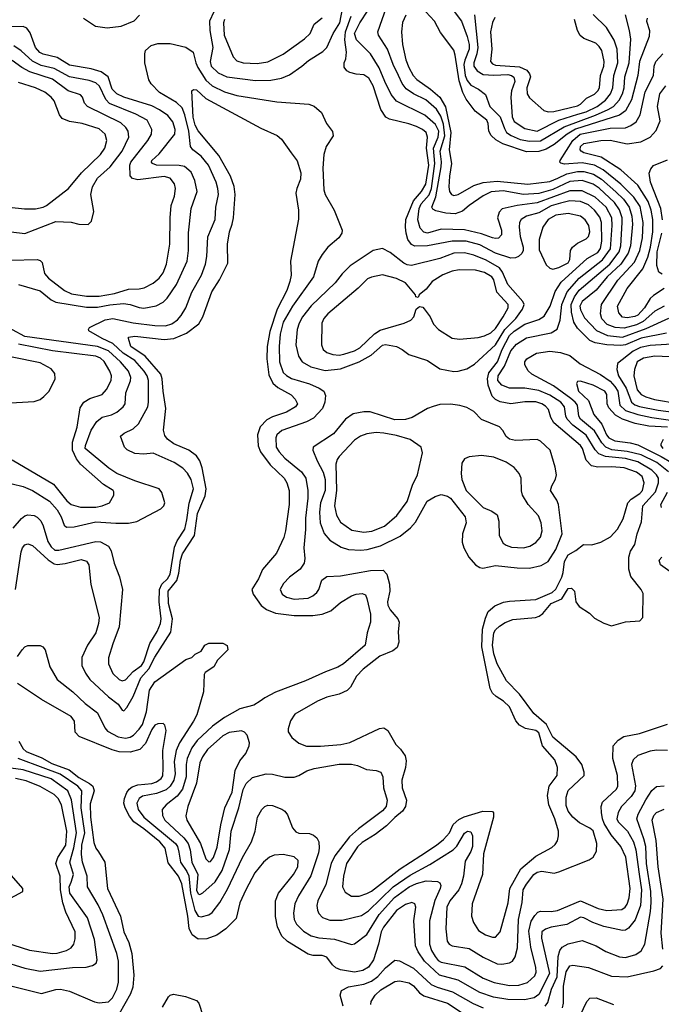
# Model space of a CAD drawing. Extents: x 997028 to 1115134, y 536408 to 618974.
# Tile 345 of 473: x 1037693 to 1041836, y 599247 to 605604. Entities that reach past the tile are written whole.
import ezdxf

# ---------------------------------------------------------------- set-up
doc = ezdxf.new("R2010")
doc.units = 0

msp = doc.modelspace()

# ---------------------------------------------------------------- linework, layer by layer
at = {"layer": '0CON10XD'}
for points in [[(1040445, 605728.1), (1040545, 605595.6), (1040582.5, 605495), (1040594.8, 605445), (1040594.8, 605415), (1040566.2, 605343.8), (1040560.7, 605315), (1040569.6, 605245), (1040581.7, 605211.7), (1040605, 605181.6), (1040655.2, 605155.2), (1040700.5, 605120.5), (1040728.4, 605045), (1040796.2, 604976.2), (1040822.4, 604902.4), (1040837.1, 604877.1), (1040865.9, 604855.9), (1040925, 604830.2), (1040985, 604819.1), (1041055, 604823.3), (1041207.8, 604912.2), (1041411.8, 604988.2), (1041493.5, 605025), (1041527.3, 605045), (1041564.1, 605085.9), (1041585.9, 605125), (1041595.2, 605165.2), (1041601.3, 605235), (1041628.1, 605325), (1041638.7, 605478.7), (1041631.2, 605535), (1041605, 605636)], [(1038105, 605614.2), (1038182, 605562), (1038258.2, 605551.8), (1038347.3, 605562.7), (1038432.4, 605597.6), (1038467.2, 605632.8)], [(1038945.2, 605654.8), (1038917.8, 605595), (1038920, 605535), (1038939.7, 605425), (1038921.9, 605335), (1038929.1, 605305), (1038975, 605261.8), (1039029.2, 605235), (1039215, 605211.4), (1039315, 605213.4), (1039383.6, 605226.4), (1039435, 605248.2), (1039514.4, 605305), (1039558.2, 605341.8), (1039650.1, 605399.9), (1039675.8, 605424.2), (1039717.8, 605515), (1039759.5, 605585), (1039780, 605685)], [(1041185, 604420.3), (1041125, 604403.4), (1041045, 604356.8), (1040964.4, 604335), (1040931.5, 604315), (1040920.9, 604295), (1040918.1, 604265), (1040925.2, 604205), (1040944.7, 604135.3), (1040944.1, 604115), (1040935.2, 604094.8), (1040914.3, 604075.7), (1040893.5, 604066.5), (1040865.2, 604064.7), (1040765, 604097), (1040665, 604150.5), (1040575, 604173.8), (1040485, 604174.1), (1040325, 604144.8), (1040245, 604143.1), (1040222.7, 604152.7), (1040199.6, 604185), (1040187.5, 604225), (1040183.2, 604265), (1040187.1, 604315), (1040234.9, 604435.1), (1040287.7, 604495), (1040315, 604543.5), (1040334.4, 604665), (1040319.5, 604775), (1040325.9, 604845.9), (1040316.5, 604875), (1040294.6, 604895), (1040255, 604914.3), (1040205, 604932.1), (1040081.5, 604961.5), (1040056.1, 604976.1), (1040024.6, 605024.6), (1039975, 605176.9), (1039947.9, 605227.9), (1039915, 605249.2), (1039865, 605251.9), (1039824.1, 605264.1), (1039804.1, 605274.1), (1039787.7, 605297.7), (1039787.5, 605325), (1039798.1, 605351.9), (1039803.7, 605395), (1039792.7, 605475), (1039795.7, 605525), (1039833.5, 605626.5)], [(1040215, 600081.3), (1040341.1, 600148.9), (1040491.5, 600245), (1040515, 600268.5), (1040565, 600352.1), (1040585, 600364), (1040605, 600360), (1040616.6, 600335), (1040615.9, 600265), (1040605.5, 600234.5), (1040568.4, 600171.6), (1040559, 600075), (1040545.8, 600024.2), (1040528.6, 599985), (1040469.5, 599915), (1040451.2, 599875), (1040445.3, 599735), (1040452.2, 599655), (1040465, 599635.7), (1040485, 599624.6), (1040595, 599606.7), (1040685, 599551.3), (1040775, 599509.2), (1040805, 599505.5), (1040855.4, 599514.6), (1040875, 599525.7), (1040892.7, 599552.7), (1040908.2, 599611.8), (1040912.9, 599795), (1040937.8, 599905), (1040944.3, 599985), (1040965, 600023.1), (1041013.6, 600085), (1041035, 600100.5), (1041065, 600106.1), (1041145, 600094.5), (1041175, 600102.1), (1041370.3, 600179.7), (1041395, 600198), (1041416.7, 600235), (1041420.4, 600285), (1041396.2, 600366.2), (1041375, 600384.5), (1041308.2, 600418.2), (1041264.8, 600454.8), (1041235, 600494.4), (1041221.5, 600531.5), (1041220.6, 600585), (1041235, 600626.9), (1041338.6, 600725), (1041338.1, 600745), (1041321.9, 600795), (1041285.6, 600845), (1041135, 600972), (1041093.9, 601053.9), (1041013.6, 601123.6), (1040920.4, 601250.4), (1040835.7, 601335.7), (1040776.4, 601445), (1040755, 601509.2), (1040745.9, 601565), (1040755.2, 601645), (1040766.1, 601665), (1040791.2, 601688.8), (1040827.8, 601712.2), (1040878.1, 601731.9), (1041022.5, 601745), (1041047.5, 601752.5), (1041070.5, 601769.5), (1041125, 601834.7), (1041194, 601866), (1041235, 601932.7), (1041255, 601933.9), (1041274.6, 601915), (1041284.2, 601845), (1041305, 601816), (1041371.7, 601771.7), (1041405, 601740), (1041465, 601708), (1041515, 601690), (1041605, 601716.7), (1041697, 601723), (1041717.5, 601745), (1041719.3, 601899.3), (1041706.7, 601925), (1041638.9, 602008.9), (1041626.3, 602056.3), (1041625.4, 602134.6), (1041636.4, 602173.6), (1041664.3, 602215), (1041679.2, 602285), (1041707, 602363), (1041716.5, 602465), (1041797.6, 602555), (1041817, 602615), (1041817.6, 602645), (1041805.8, 602665), (1041774.2, 602695), (1041685, 602749.1), (1041605, 602771.2), (1041475.1, 602785.1), (1041432.1, 602802.1), (1041407.7, 602827.7), (1041351.6, 602921.6), (1041265.5, 602985.5), (1041228.6, 603025), (1041219.8, 603045), (1041211.7, 603105), (1041186.2, 603135), (1041115, 603179.5), (1041045, 603210.7), (1040955, 603226), (1040854.8, 603224.8), (1040805, 603245.3), (1040779.7, 603275), (1040782.5, 603305), (1040823.3, 603366.6), (1040865, 603465.3), (1040899.8, 603510.2), (1040965, 603550.3), (1041125, 603582.7), (1041163.1, 603606.9), (1041183.3, 603665), (1041194.4, 603765.6), (1041227.6, 603847.6), (1041305, 603936), (1041456.8, 604053.2), (1041508.1, 604125), (1041518.7, 604275), (1041515.9, 604325), (1041480.6, 604395), (1041409.6, 604459.6), (1041325, 604500), (1041245, 604500.2), (1041035, 604422.5), (1040905, 604403.9), (1040807.3, 604382.7), (1040788.3, 604361.7), (1040779.1, 604325), (1040803.6, 604245), (1040803.3, 604215), (1040785, 604194.6), (1040765, 604191.6), (1040745, 604196.6), (1040675, 604222.2), (1040565, 604247.7), (1040415, 604252.4), (1040325, 604226.7), (1040303.2, 604233.2), (1040278.7, 604258.7), (1040262.9, 604312.9), (1040271.8, 604385), (1040284.6, 604415.4), (1040336.3, 604473.7), (1040351.1, 604515), (1040373.1, 604675), (1040365.7, 604774.3), (1040395.4, 604845), (1040398.7, 604885), (1040377.3, 604927.3), (1040308.8, 604988.8), (1040125, 605078), (1040090.4, 605120.4), (1040049.5, 605205), (1040014, 605294), (1039958.5, 605385), (1039868.4, 605475), (1039855.2, 605515), (1039888.1, 605585), (1039943.3, 605665)], [(1041869.9, 603580.1), (1041705, 603548.9), (1041605, 603504), (1041575, 603499.7), (1041485, 603504.2), (1041408.6, 603518.6), (1041373.9, 603533.9), (1041341.2, 603565), (1041295, 603613.3), (1041271.8, 603651.8), (1041255.7, 603715.7), (1041254.3, 603765), (1041275.5, 603814.5), (1041305, 603858.5), (1041503.8, 604026.2), (1041562.7, 604105), (1041574.2, 604145), (1041583.9, 604295), (1041582.3, 604325), (1041566.3, 604376.3), (1041534, 604425), (1041435, 604515.9), (1041395, 604542.4), (1041325, 604566.1), (1041245, 604559.3), (1041135, 604507.6), (1041045, 604483), (1040946, 604476), (1040815, 604498.5), (1040737.1, 604492.9), (1040685, 604468.2), (1040594.5, 604405), (1040552.8, 604367.2), (1040505, 604350), (1040445, 604354.7), (1040379.9, 604369.9), (1040360.3, 604380.3), (1040353.8, 604395), (1040379.5, 604460.5), (1040415.1, 604655), (1040417, 604687), (1040408, 604755), (1040437.6, 604855), (1040429.6, 604929.6), (1040412, 604982), (1040385, 605026.2), (1040315, 605086.1), (1040236.5, 605126.5), (1040188.8, 605158.8), (1040163.2, 605193.2), (1040139.8, 605245), (1040104.8, 605315), (1040067.3, 605415), (1040010.5, 605505), (1040005.5, 605525), (1040061.9, 605685)], [(1040186, 605634), (1040164.7, 605585.3), (1040158.9, 605525), (1040164.7, 605445.3), (1040185.7, 605345), (1040205.8, 605295), (1040233.7, 605245), (1040257.8, 605217.8), (1040346, 605156), (1040404.9, 605104.9), (1040442.4, 605042.4), (1040476.7, 604875), (1040466.8, 604765), (1040481.9, 604675), (1040467.7, 604595), (1040463.3, 604525), (1040467.3, 604495), (1040480.6, 604475), (1040495, 604470), (1040525, 604475.3), (1040626.2, 604533.8), (1040686.1, 604553.9), (1040775, 604562.9), (1040975, 604543.3), (1041115, 604560), (1041167.9, 604582.1), (1041225, 604610), (1041295, 604623.2), (1041335, 604623.2), (1041397.4, 604607.4), (1041450, 604575), (1041542.7, 604492.7), (1041592.1, 604445), (1041629.1, 604395), (1041646.2, 604335), (1041650.5, 604285), (1041637.5, 604145), (1041622.5, 604097.5), (1041575, 604025.6), (1041487.2, 603945), (1041415, 603858.9), (1041325, 603785.7), (1041309.7, 603755), (1041315, 603730.5), (1041339.8, 603679.8), (1041417.6, 603597.6), (1041488.1, 603565), (1041584.6, 603555.4), (1041738.5, 603611.5), (1041885, 603677.1)], [(1041745, 605613.8), (1041741.2, 605595), (1041758.8, 605535), (1041756.8, 605495), (1041695.2, 605334.8), (1041685.2, 605245), (1041642.5, 605087.5), (1041604.8, 605015.2), (1041565, 604988.7), (1041281.7, 604898.3), (1041228, 604865), (1041145, 604798.3), (1041092, 604768), (1041045, 604752.7), (1040965, 604751.5), (1040812.8, 604802.8), (1040768.3, 604828.3), (1040736.8, 604856.8), (1040722.1, 604885), (1040717.1, 604935), (1040708.5, 604955), (1040634.2, 605014.2), (1040575, 605092.3), (1040553.9, 605133.9), (1040530.7, 605210.7), (1040505.6, 605375.6), (1040495, 605408.1), (1040410.7, 605520.7), (1040371.5, 605595), (1040315, 605654.4)], [(1040628.7, 605635), (1040650.1, 605425), (1040644.9, 605385), (1040624.4, 605325), (1040626.2, 605305), (1040646.1, 605275), (1040685, 605251.4), (1040755.2, 605245.2), (1040845, 605249.7), (1040867.5, 605245), (1040883.6, 605233.6), (1040889, 605205), (1040868.6, 605145), (1040863.4, 605103.4), (1040872.1, 604977.9), (1040885, 604947.3), (1040955, 604901.4), (1041035, 604885.6), (1041174, 604956), (1041296.4, 604993.6), (1041350, 605010), (1041422.6, 605045), (1041475, 605085.2), (1041508.4, 605125), (1041522.1, 605165), (1041529, 605245), (1041554.8, 605325), (1041551.6, 605415), (1041531.5, 605471.5), (1041481.2, 605555), (1041395, 605638.8)], [(1037684.2, 603894.2), (1037824, 603854), (1037895, 603795.9), (1037925, 603780.7), (1038125, 603748.7), (1038195, 603747.3), (1038275, 603764.1), (1038362.7, 603772.7), (1038405, 603765.7), (1038465, 603745.3), (1038495, 603742.7), (1038573, 603757), (1038619.6, 603780.4), (1038645, 603806.7), (1038705.9, 603895), (1038773.3, 604045), (1038782.4, 604115), (1038781.8, 604228.2), (1038800.7, 604385), (1038839.6, 604495), (1038824.5, 604565.5), (1038799.7, 604619.7), (1038756.2, 604656.2), (1038723.3, 604663.3), (1038576.2, 604666.2), (1038549.4, 604675), (1038542.7, 604685), (1038545.5, 604695), (1038592.5, 604737.5), (1038695.4, 604865), (1038696.9, 604895), (1038681.8, 604945), (1038649.6, 604985), (1038595, 605022.8), (1038545, 605047.8), (1038365, 605104.8), (1038320, 605125), (1038290.6, 605155), (1038263.9, 605235), (1038217.8, 605267.8), (1038155, 605287.8), (1038015, 605311.3), (1037935, 605361.4), (1037845, 605380.9), (1037821.9, 605391.9), (1037793.8, 605425), (1037759.6, 605519.6), (1037739.5, 605549.5), (1037715, 605560), (1037635, 605557.3)], [(1039015.3, 605605), (1039007.9, 605585), (1039013.3, 605505), (1039070.8, 605365), (1039095, 605339.6), (1039135, 605326), (1039225, 605322.2), (1039295, 605332.2), (1039395, 605381.5), (1039530.7, 605480.7), (1039568.5, 605515), (1039594.5, 605575.5), (1039645, 605616)], [(1040761.4, 605618.6), (1040744.7, 605585.3), (1040733.9, 605525), (1040740.4, 605415), (1040732.3, 605335), (1040745, 605318.7), (1040765, 605310.2), (1040919.7, 605299.7), (1040968.5, 605278.5), (1040985.6, 605255.6), (1040990.3, 605235), (1040967.1, 605165), (1040969.1, 605125), (1040985, 605100.8), (1041077.6, 605017.6), (1041105, 605010), (1041141.5, 605011.5), (1041295, 605048.4), (1041315, 605058.2), (1041352.7, 605097.3), (1041405, 605124.1), (1041425.8, 605144.2), (1041435.8, 605165), (1041442.3, 605245), (1041463.8, 605305), (1041467.6, 605335), (1041452.8, 605405), (1041435, 605431.8), (1041412, 605452), (1041335, 605483.3), (1041312.7, 605502.7), (1041295, 605533.8), (1041275.4, 605605)], [(1037635, 604051.3), (1037805, 604056.9), (1037825, 604049.2), (1037836.6, 604036.6), (1037853.1, 603965), (1037878.2, 603935), (1037981.8, 603855), (1038027.5, 603835), (1038125, 603818.8), (1038205, 603819.6), (1038303.7, 603836.3), (1038395, 603864), (1038465, 603866.2), (1038496.8, 603873.2), (1038555, 603902.9), (1038593.6, 603935), (1038619.4, 603970.6), (1038640, 604025), (1038662.9, 604155), (1038663.8, 604325), (1038670.4, 604405), (1038692.8, 604465), (1038698, 604515), (1038692.1, 604545), (1038665, 604581.2), (1038625, 604592.4), (1038455, 604570), (1038420, 604580), (1038406.9, 604596.9), (1038404.7, 604664.7), (1038410, 604685), (1038520.7, 604825), (1038543.2, 604865), (1038545.4, 604895), (1038516.4, 604955), (1038441.5, 604995), (1038273.5, 605063.5), (1038248.6, 605088.6), (1038208, 605175), (1038185, 605196.6), (1038141.4, 605211.4), (1038015, 605234.8), (1037915, 605290.2), (1037831.4, 605308.6), (1037776.2, 605336.2), (1037702.9, 605402.9), (1037655, 605434.7)], [(1037649.5, 602320.5), (1037705, 602383.3), (1037725, 602400), (1037745, 602406.7), (1037785, 602403.3), (1037805, 602393.1), (1037829.3, 602369.3), (1037845, 602336), (1037875.2, 602235), (1037895, 602200.6), (1037920.2, 602180.2), (1037945, 602178.9), (1038185, 602236.2), (1038215, 602232.5), (1038265.3, 602205.3), (1038284.2, 602175), (1038301.9, 602095), (1038338, 602008), (1038357.5, 601925), (1038333.9, 601685), (1038293.8, 601575), (1038266.9, 601485), (1038265.4, 601445), (1038293.1, 601383.1), (1038335, 601343.8), (1038355, 601336.2), (1038375, 601341.2), (1038424.3, 601395.7), (1038478.4, 601435), (1038495, 601458.2), (1038533.1, 601576.9), (1038581, 601655), (1038601.2, 601705), (1038605.7, 601735), (1038592.5, 601845), (1038594.7, 601925.3), (1038610.6, 601959.4), (1038646, 601995), (1038663.8, 602025), (1038691.8, 602198.2), (1038710.3, 602239.7), (1038758.4, 602315), (1038772.8, 602375), (1038787.1, 602482.9), (1038815.3, 602575.3), (1038799.7, 602635), (1038775.6, 602675.6), (1038745, 602707.7), (1038690.6, 602745), (1038555, 602804.5), (1038495, 602798.6), (1038435, 602804.2), (1038387.3, 602827.3), (1038368.8, 602845), (1038343.3, 602915), (1038366.7, 602935), (1038425, 602962.9), (1038460.6, 602995), (1038520.7, 603105), (1038525.3, 603135), (1038523.3, 603275), (1038514.8, 603305), (1038496.6, 603335), (1038435, 603404.8), (1038360.4, 603450.4), (1038295, 603513.9), (1038226, 603545), (1038140, 603595), (1038136.2, 603605), (1038143.4, 603616.6), (1038245, 603665.8), (1038295, 603675.7), (1038425, 603646.4), (1038565, 603630.2), (1038635, 603628.4), (1038675, 603640.8), (1038712.5, 603667.5), (1038736.2, 603695), (1038765.2, 603744.8), (1038804.1, 603845), (1038865.6, 603954.4), (1038892.9, 604025), (1038901.8, 604075), (1038906.6, 604203.4), (1038955.8, 604315), (1038960, 604395), (1038975.7, 604475), (1038972.9, 604515), (1038961, 604555), (1038911.6, 604665), (1038865, 604723.5), (1038811.5, 604765), (1038796.5, 604786.5), (1038784.6, 604885), (1038759.6, 604989.6), (1038741.2, 605035), (1038705, 605069.3), (1038595, 605133.9), (1038540.6, 605190.6), (1038526.3, 605216.3), (1038500, 605325), (1038500, 605385), (1038504.4, 605405.6), (1038541.7, 605438.3), (1038585, 605450), (1038665, 605450), (1038765, 605427.5), (1038812.2, 605395), (1038829.8, 605325), (1038843.8, 605295), (1038894.6, 605214.6), (1038935, 605177.1), (1039015, 605139.3), (1039095, 605115.3), (1039353.3, 605075), (1039559.5, 605059.5), (1039595, 605046.7), (1039641.2, 605005), (1039673.8, 604935), (1039713.6, 604883.6), (1039717.5, 604855), (1039672, 604785), (1039655.7, 604735), (1039650.5, 604645), (1039657.3, 604505), (1039665.5, 604475), (1039723.1, 604375), (1039774.2, 604245), (1039772.5, 604225), (1039754.3, 604195), (1039682.9, 604135), (1039645, 604089.2), (1039619.6, 604045), (1039589.6, 603945), (1039455, 603755.4), (1039395, 603652.2), (1039373.8, 603575), (1039368.3, 603495), (1039371, 603395), (1039395, 603325.5), (1039415, 603306), (1039448.5, 603288.5), (1039565, 603253.1), (1039626.2, 603226.2), (1039655.8, 603205), (1039667, 603177), (1039663.3, 603135), (1039648.2, 603095), (1039589.5, 603030.5), (1039545, 603007.2), (1039385, 602951.8), (1039352.9, 602925), (1039346.2, 602905), (1039349.6, 602845), (1039367.3, 602815), (1039405, 602773.8), (1039512.3, 602685), (1039539.4, 602645), (1039553.5, 602565), (1039554.2, 602515), (1039538.9, 602385), (1039537.8, 602312.2), (1039528, 602195), (1039533.8, 602125), (1039528.5, 602095), (1039504, 602056), (1039435, 602005.6), (1039396.5, 601965), (1039375.5, 601925), (1039387.5, 601895), (1039415.3, 601875.3), (1039465, 601862.7), (1039555, 601869.4), (1039585, 601883.3), (1039612.1, 601905), (1039624.6, 601925), (1039644.4, 601985), (1039675, 602008.6), (1039765, 602012.7), (1039957.2, 602047.2), (1040039.1, 602049.1), (1040063.8, 602023.8), (1040079.7, 601959.7), (1040082, 601915), (1040067.1, 601845), (1040069.1, 601825), (1040084.4, 601794.4), (1040134.3, 601735), (1040143.1, 601715), (1040137.2, 601652.8), (1040140.5, 601585), (1040129.8, 601550.2), (1040101.5, 601528.5), (1040019.1, 601495), (1039909.7, 601410.3), (1039868.2, 601365), (1039829.2, 601295), (1039806.2, 601273.8), (1039755, 601249.1), (1039675, 601229.2), (1039616, 601205), (1039470.2, 601119.8), (1039441.7, 601078.3), (1039425.9, 601025.9), (1039425.8, 601005.8), (1039449.3, 600969.3), (1039495, 600932.9), (1039545.6, 600914.4), (1039635, 600912.9), (1039766.6, 600923.4), (1039825, 600936.5), (1040015, 601026.7), (1040045, 601032.9), (1040070, 601015), (1040122.5, 600925), (1040150.8, 600895), (1040181.3, 600851.3), (1040189.1, 600819.1), (1040184.5, 600775.5), (1040161.1, 600695), (1040163.3, 600645), (1040190.5, 600565), (1040184.6, 600525), (1040165.6, 600495), (1040115, 600453.8), (1040061.7, 600398.3), (1039987.3, 600342.7), (1039905, 600291.6), (1039875, 600263.8), (1039802.5, 600155), (1039782.9, 600075), (1039777.5, 600005), (1039795, 599970), (1039835, 599945.5), (1039885, 599946.2), (1039935, 599961.8), (1039965, 599978.2), (1040148.7, 600121.3), (1040282.1, 600207.9), (1040385, 600273.5), (1040429.2, 600310.8), (1040467.5, 600355), (1040491.9, 600408.1), (1040528.9, 600441.1), (1040562.6, 600457.4), (1040684.4, 600494.4), (1040745, 600492.5), (1040753.3, 600483.3), (1040752.9, 600455), (1040688.3, 600218.3), (1040680.4, 600085), (1040613.5, 599895), (1040610.5, 599815), (1040622.5, 599775), (1040655, 599723.1), (1040701.2, 599695), (1040745, 599680), (1040765, 599679.4), (1040795.5, 599715), (1040847.1, 599902.9), (1040857.1, 599995), (1040927.9, 600122.1), (1041025, 600203.9), (1041129.8, 600260.2), (1041151.5, 600278.5), (1041165, 600303.3), (1041172.5, 600335), (1041171.2, 600365), (1041149.1, 600445), (1041108.5, 600535), (1041100.8, 600595), (1041111.2, 600655), (1041162.3, 600725), (1041165.3, 600775), (1041149.3, 600825), (1041068.2, 600915), (1041045, 601000.8), (1041025, 601014.2), (1040958.8, 601028.8), (1040919.1, 601049.1), (1040896.4, 601076.4), (1040855, 601168.5), (1040817.5, 601205), (1040768.5, 601235), (1040746, 601256), (1040731.1, 601285), (1040677, 601555), (1040681.7, 601668.3), (1040699.5, 601740.5), (1040717, 601783), (1040760, 601820), (1040817.3, 601842.7), (1040855, 601850), (1041025, 601860.7), (1041131.8, 601905), (1041155, 601927.2), (1041193.6, 602005), (1041203, 602035), (1041209.8, 602105), (1041235, 602148.8), (1041283.8, 602176.2), (1041332.5, 602215), (1041387.3, 602212.7), (1041445, 602231.4), (1041507.1, 602265), (1041553.3, 602315), (1041588.7, 602381.3), (1041619.4, 602485), (1041640.7, 602509.3), (1041697.1, 602545), (1041715.3, 602565), (1041724.2, 602615), (1041711.2, 602655), (1041675, 602682.4), (1041595, 602709.8), (1041516.8, 602716.8), (1041425, 602714.3), (1041384.4, 602724.4), (1041349.9, 602759.9), (1041327, 602835), (1041315, 602854.6), (1041140.8, 603000.8), (1041122.7, 603035), (1041107.3, 603087.3), (1041089, 603109), (1041063.3, 603125), (1041025, 603136), (1040955, 603136.6), (1040865, 603123.4), (1040795, 603136.9), (1040765, 603152.9), (1040744.6, 603174.6), (1040718.8, 603245), (1040713.5, 603285), (1040721.7, 603325), (1040778.2, 603395), (1040808.9, 603475), (1040855.5, 603565), (1040885, 603593.4), (1040955, 603638.3), (1041045, 603668.6), (1041078.8, 603691.2), (1041119.2, 603755), (1041150.1, 603849.9), (1041190.2, 603909.8), (1041357.8, 604062.2), (1041425, 604100.9), (1041443.8, 604126.2), (1041451.8, 604175), (1041450.5, 604295), (1041439.3, 604329.3), (1041405.2, 604375), (1041365, 604408.1), (1041315, 604431.1), (1041245, 604434.1), (1041185, 604420.3)], [(1041854.8, 603755.2), (1041795, 603723), (1041719.8, 603655), (1041675, 603633.5), (1041595, 603612.4), (1041537.3, 603617.3), (1041487, 603637), (1041451.9, 603671.9), (1041443.8, 603705), (1041449.5, 603765), (1041555, 603922.9), (1041661.7, 604038.3), (1041696.6, 604113.4), (1041714.2, 604195.8), (1041718.4, 604295), (1041698.3, 604398.3), (1041659.3, 604459.3), (1041575, 604542.4), (1041459.8, 604635), (1041405, 604664.5), (1041325, 604681.2), (1041210.9, 604670.9), (1041187.7, 604677.7), (1041180, 604685), (1041182.2, 604695), (1041264.8, 604825), (1041312.6, 604865), (1041505, 604903.4), (1041605, 604906.1), (1041639.2, 604920.8), (1041673.1, 604945), (1041699.8, 604990.2), (1041731.6, 605138.4), (1041786.5, 605243.5), (1041789.4, 605305), (1041800, 605335), (1041845, 605383.2)], [(1037565, 604243.3), (1037725, 604224.5), (1037925, 604302.1), (1038025, 604296.7), (1038074.4, 604284.4), (1038135, 604282.5), (1038157, 604303), (1038171.4, 604365), (1038151.9, 604475), (1038163.2, 604525), (1038195, 604582.1), (1038276.6, 604653.4), (1038353.6, 604755), (1038397.3, 604845), (1038393.8, 604885), (1038378.7, 604908.7), (1038345, 604938.2), (1038130.6, 605045), (1038110, 605065), (1038098, 605105), (1038085, 605119.2), (1038005, 605145.3), (1037905, 605220.5), (1037758.4, 605268.4), (1037706.6, 605296.6), (1037645, 605341)], [(1037625, 604393.5), (1037723.6, 604383.6), (1037795, 604384.1), (1037845, 604394.7), (1037865.6, 604405), (1038007.1, 604515), (1038091.8, 604615), (1038215, 604733.1), (1038243.4, 604775), (1038254.6, 604824.6), (1038244.6, 604865), (1038205, 604898.8), (1038095, 604934.7), (1038015, 604946.1), (1037967.5, 604967.5), (1037950.2, 604990.3), (1037915, 605080), (1037895, 605104.5), (1037855, 605136), (1037795, 605164.7), (1037685, 605199.1)], [(1041685, 603697.4), (1041665, 603688.2), (1041615, 603680), (1041585, 603684.1), (1041562.5, 603712.5), (1041552.8, 603755), (1041615, 603867.9), (1041716.1, 603995), (1041749.5, 604070.5), (1041767, 604135), (1041781.9, 604235), (1041781.1, 604315), (1041770.3, 604375), (1041750.5, 604430.5), (1041685.1, 604535.1), (1041574, 604634), (1041446.6, 604716.6), (1041335, 604744.5), (1041317.3, 604755), (1041311.7, 604765), (1041314.8, 604785), (1041335, 604804.1), (1041444.3, 604824.3), (1041505.6, 604825.6), (1041615, 604802.8), (1041704.7, 604815.3), (1041764.6, 604845.4), (1041801.9, 604888.1), (1041828.1, 604951.9), (1041811.7, 605045), (1041827.1, 605125), (1041865, 605178.2)], [(1037665.3, 601925), (1037701.7, 602168.3), (1037710.4, 602195), (1037725, 602213.3), (1037745, 602219.5), (1037775, 602208.5), (1037876.1, 602116.1), (1037915, 602090.3), (1037935, 602087.1), (1037986.1, 602093.9), (1038088.8, 602118.8), (1038125, 602107.5), (1038140, 602085), (1038152.6, 601957.4), (1038205.4, 601745), (1038202.3, 601705), (1038184.6, 601645), (1038131.2, 601565), (1038094.6, 601485.4), (1038094.5, 601435), (1038117.5, 601385), (1038145.5, 601345), (1038265, 601231.5), (1038328.6, 601185), (1038355, 601146.7), (1038365, 601142.5), (1038385, 601163.3), (1038425.6, 601234.4), (1038474.4, 601355), (1038526.7, 601413.3), (1038565, 601487.7), (1038669.6, 601650.4), (1038680, 601735), (1038652.8, 601835), (1038651.7, 601915), (1038706.5, 601983.5), (1038719.7, 602030.3), (1038731.3, 602115), (1038744.3, 602155.7), (1038820.9, 602275), (1038841, 602415), (1038889.5, 602530.5), (1038895.9, 602575), (1038871.9, 602711.9), (1038855.7, 602755.7), (1038835, 602789.4), (1038785, 602824.6), (1038687.1, 602865), (1038647.5, 602895), (1038629.1, 602919.1), (1038621.1, 602955), (1038635.3, 603095), (1038618, 603205), (1038613.5, 603285), (1038604.3, 603315), (1038502.9, 603432.9), (1038410.9, 603495), (1038394.2, 603545), (1038396.1, 603553.9), (1038435, 603560.4), (1038625, 603539.8), (1038688.8, 603545), (1038770.3, 603579.7), (1038848.3, 603641.7), (1038874.8, 603685.2), (1038932.8, 603847.2), (1038982.5, 603925), (1039036.6, 604033.4), (1039034, 604156), (1039047.7, 604235), (1039064.5, 604284.5), (1039072.7, 604325), (1039084.1, 604475), (1039077.3, 604527.3), (1039053.6, 604593.6), (1038977.7, 604727.7), (1038845, 604886.7), (1038825, 604922.5), (1038812, 604975), (1038804.2, 605145.8), (1038815.8, 605154.2), (1038835, 605150.5), (1038895.6, 605095), (1039250, 604905), (1039356.2, 604856.2), (1039383.4, 604833.4), (1039444.6, 604744.6), (1039485, 604694.2), (1039507.9, 604615), (1039506.4, 604575), (1039481.5, 604515), (1039476.2, 604485), (1039493.5, 604375), (1039492.6, 604317.4), (1039441.1, 604045), (1039445.3, 603955.3), (1039437.6, 603915), (1039417.6, 603855), (1039354.6, 603735.4), (1039308.5, 603591.5), (1039290, 603495), (1039288.1, 603415), (1039302.2, 603312.2), (1039328.1, 603258.1), (1039358.5, 603228.5), (1039445, 603182.2), (1039471.9, 603155), (1039487.3, 603125), (1039474.4, 603105), (1039415, 603069.4), (1039325, 603040.3), (1039288.5, 603021.5), (1039244.8, 602975.2), (1039227.4, 602925), (1039233.4, 602853.4), (1039248.1, 602815), (1039310.3, 602730.3), (1039401.2, 602645), (1039417.9, 602615), (1039432, 602565), (1039432, 602475), (1039410, 602305), (1039398.9, 602261.1), (1039349.9, 602160.1), (1039260, 602055), (1039234.5, 601995), (1039190.8, 601925), (1039200, 601895), (1039252.7, 601822.7), (1039286.7, 601796.7), (1039343.4, 601773.4), (1039465, 601757.5), (1039585, 601758), (1039645, 601766.9), (1039701.7, 601788.3), (1039765, 601840.6), (1039835, 601883.3), (1039865, 601895.6), (1039905, 601899.2), (1039925, 601890), (1039935, 601867.5), (1039957.1, 601765), (1039958.2, 601715), (1039935.7, 601645), (1039924.4, 601565), (1039783.3, 601445), (1039747.1, 601422.9), (1039666.4, 601393.6), (1039538, 601335), (1039345, 601262.5), (1039275, 601226.7), (1039245.3, 601204.7), (1039205, 601178.1), (1039115, 601155.5), (1039015, 601098.9), (1038937.8, 601042.2), (1038839.5, 600950.5), (1038805, 600903.8), (1038773, 600835), (1038766.5, 600795), (1038768.5, 600715), (1038743.7, 600636.3), (1038709.6, 600590.4), (1038637.8, 600535), (1038613.1, 600505), (1038615.4, 600465), (1038630.7, 600435), (1038752.3, 600322.3), (1038780.7, 600285), (1038794.1, 600245), (1038803.8, 600165), (1038843.1, 600085), (1038835, 599984.3), (1038845, 599960.9), (1038855, 599955.5), (1038875, 599966.4), (1038955, 600036.9), (1038999.8, 600110.2), (1039046.6, 600246.6), (1039058.3, 600365), (1039108.3, 600515), (1039135, 600634), (1039155, 600673.1), (1039195, 600711.8), (1039285, 600735.4), (1039325, 600733.8), (1039405, 600713.8), (1039465, 600713.6), (1039495, 600723.5), (1039545.9, 600754.1), (1039595, 600769.7), (1039755, 600798.2), (1039835, 600797.3), (1039875, 600788.1), (1039932.1, 600762.1), (1039995, 600757.1), (1040023.8, 600745), (1040038.5, 600715), (1040042.8, 600645), (1040066.2, 600565), (1040059.2, 600525), (1040035, 600496.6), (1039880.3, 600379.7), (1039821.8, 600328.2), (1039727.6, 600205), (1039704.2, 600155.8), (1039668.5, 600021.5), (1039616.9, 599915), (1039611.2, 599885), (1039615.4, 599855.4), (1039625, 599834.2), (1039648.3, 599808.3), (1039695, 599789.6), (1039775, 599789.2), (1039899.6, 599820.4), (1039945, 599850.9), (1040105, 600006.4), (1040215, 600081.3)], [(1041842.8, 604312.8), (1041832.8, 604385), (1041767, 604555), (1041757.1, 604612.9), (1041768.1, 604641.9), (1041786.5, 604663.5), (1041875, 604699.3)], [(1041135, 603994.7), (1041175, 604004.7), (1041233.8, 604035), (1041245.8, 604055), (1041250.3, 604115), (1041262.7, 604135), (1041295, 604161.5), (1041351.2, 604188.8), (1041366.6, 604205), (1041374.8, 604235), (1041366.8, 604275), (1041345, 604311.5), (1041315, 604336.4), (1041235, 604353.9), (1041155, 604342.9), (1041104.9, 604315.1), (1041071.6, 604265), (1041047.2, 604185), (1041047.7, 604117.7), (1041091.4, 604021.4), (1041115, 603999.1), (1041135, 603994.7)], [(1041841.5, 603961.5), (1041820, 603975), (1041806.5, 604016.5), (1041810.1, 604105), (1041840, 604225)], [(1040495, 603332.5), (1040525, 603334.2), (1040580.3, 603349.7), (1040629.8, 603380.2), (1040765, 603505.2), (1040825.4, 603605), (1040897.3, 603675), (1040939.5, 603735), (1040949.7, 603765), (1040941.2, 603785), (1040845.1, 603895.1), (1040811.2, 603975), (1040791.5, 604001.5), (1040705, 604051.5), (1040625, 604084.7), (1040565, 604098.8), (1040495, 604096.2), (1040405, 604062.8), (1040221.8, 604018.2), (1040195, 604021.9), (1040172.9, 604032.9), (1040085, 604101.2), (1040035, 604126.5), (1039975.4, 604114.6), (1039825.7, 604015), (1039775, 603962.9), (1039730, 603905), (1039575, 603757.7), (1039518.7, 603685), (1039496.8, 603645), (1039484, 603605), (1039475.4, 603505), (1039492.6, 603432.6), (1039516.9, 603395), (1039572.9, 603362.9), (1039665, 603338.6), (1039765, 603349.3), (1039885, 603396.2), (1039962.7, 603437.3), (1040035, 603502.6), (1040055, 603506.8), (1040125, 603494.6), (1040162.9, 603475), (1040205, 603442.2), (1040325, 603404.4), (1040405, 603350), (1040495, 603332.5)], [(1039755, 603438.1), (1039785, 603444.8), (1039853.8, 603466.2), (1039889.6, 603485), (1039984.8, 603575.2), (1040020.9, 603599.1), (1040175, 603645.6), (1040218.8, 603665), (1040238.8, 603685), (1040253.3, 603735), (1040275, 603752.5), (1040295, 603747.5), (1040305, 603736.7), (1040342.5, 603685), (1040365, 603638.8), (1040396, 603605), (1040485, 603548.1), (1040532.6, 603542.6), (1040652.6, 603552.6), (1040695, 603563.5), (1040735, 603582.2), (1040765, 603610.7), (1040814.8, 603685), (1040846.4, 603745), (1040846.4, 603765), (1040773.3, 603845), (1040755.3, 603925), (1040742.1, 603945), (1040695, 603972.9), (1040636.4, 603986.4), (1040530.4, 603989.6), (1040485, 603980), (1040425, 603956.1), (1040356.9, 603915), (1040318, 603865), (1040271.7, 603828.3), (1040265, 603810), (1040250, 603815), (1040248.3, 603828.3), (1040184.5, 603904.5), (1040125, 603933.6), (1040035, 603956.2), (1039965, 603942.1), (1039939.6, 603930.4), (1039878.8, 603871.2), (1039682.7, 603705), (1039657.1, 603675), (1039644.7, 603645.3), (1039640.9, 603505), (1039651.5, 603475), (1039676.2, 603456.2), (1039715, 603441.8), (1039755, 603438.1)], [(1041855, 603868.1), (1041786.5, 603823.5), (1041765, 603803.2), (1041726.9, 603745), (1041685, 603697.4)], [(1037645, 602606.8), (1037715, 602590), (1037775, 602564.7), (1037885.5, 602495.5), (1037935, 602438.8), (1037959.7, 602395), (1037980.5, 602340.5), (1037995, 602326.9), (1038045, 602329.6), (1038185, 602362.1), (1038314, 602354), (1038395, 602352.9), (1038450, 602365), (1038605, 602446.7), (1038623.6, 602466.4), (1038628.8, 602485), (1038610.9, 602550.9), (1038593.8, 602575), (1038435, 602626.2), (1038320, 602675), (1038267.7, 602707.7), (1038116.1, 602835), (1038117.2, 602855), (1038155, 602953.6), (1038190.8, 603009.2), (1038225, 603037.5), (1038285, 603053.1), (1038320.3, 603069.7), (1038361.2, 603105), (1038373.1, 603125), (1038377.7, 603195), (1038407.8, 603272.2), (1038409.7, 603295), (1038394.2, 603335), (1038343.6, 603395), (1038265, 603466), (1038195, 603493.9), (1037725, 603558.8), (1037564.6, 603645)], [(1037645, 602762.1), (1037910.9, 602605), (1037997.5, 602497.5), (1038025, 602474.6), (1038085, 602457.6), (1038185, 602457.6), (1038226, 602465), (1038272.5, 602485), (1038300.6, 602535), (1038301.5, 602555), (1038295.6, 602565), (1038234.3, 602604.3), (1038085, 602735.4), (1038059, 602769), (1038034, 602825), (1038034, 602876), (1038064.5, 602974.5), (1038082.4, 603097.6), (1038106, 603134), (1038145, 603158), (1038225.5, 603184.5), (1038254.1, 603215.9), (1038282.4, 603275), (1038285.3, 603305), (1038275.3, 603335), (1038238.1, 603398.1), (1038215, 603419.3), (1038185, 603431.8), (1037905, 603466.3), (1037685, 603509)], [(1041882.7, 602685), (1041806.7, 602745), (1041705.1, 602795.1), (1041615, 602816.1), (1041516.8, 602826.8), (1041476.7, 602845), (1041451.8, 602871.8), (1041405, 602949), (1041313, 603025), (1041302.4, 603045), (1041293.6, 603115), (1041280, 603135), (1041250.6, 603159.4), (1041140.1, 603240.1), (1041000.6, 603315), (1040976.2, 603336.2), (1040955.6, 603375), (1040955.6, 603395), (1040968.1, 603415), (1041028.9, 603451.1), (1041115, 603464.7), (1041185, 603456), (1041245.6, 603435.6), (1041312.7, 603382.7), (1041444, 603314), (1041505, 603269.6), (1041536.7, 603236.7), (1041555.5, 603205), (1041567.5, 603115), (1041605, 603081), (1041685, 603055.1), (1041775, 603034.9), (1041955, 603009.7)], [(1041975, 603514.3), (1041765, 603501.4), (1041701.5, 603488.5), (1041655, 603465.2), (1041552.2, 603385), (1041549.2, 603345), (1041558.8, 603305), (1041608.7, 603225), (1041644.3, 603134.3), (1041665, 603118.1), (1041695, 603106.7), (1041815, 603083.3), (1041965, 603063.1)], [(1037555, 603126.4), (1037785, 603140), (1037825, 603152), (1037849.5, 603170.5), (1037882, 603205), (1037921.2, 603285), (1037919.5, 603319.5), (1037895, 603350), (1037825, 603388.2), (1037645, 603426.4)], [(1041945, 603127), (1042065, 603133.8), (1042105, 603147.2), (1042145, 603170), (1042165, 603188.9), (1042170.4, 603205), (1042161.8, 603225), (1042100, 603295), (1042080.4, 603375), (1042052.2, 603405), (1041983.9, 603423.9), (1041795, 603430.8), (1041721.3, 603418.7), (1041680.9, 603395), (1041661.9, 603345), (1041658, 603305), (1041680, 603215), (1041705, 603183.8), (1041735, 603168.9), (1041792.8, 603152.8), (1041945, 603127)], [(1041875, 602973.8), (1041755, 602979.4), (1041668, 602998), (1041585.4, 603025.4), (1041541.1, 603051.1), (1041497.8, 603097.8), (1041486, 603125), (1041483.2, 603185), (1041472.1, 603205), (1041395, 603244.1), (1041315, 603271.1), (1041295, 603268.8), (1041289.2, 603255), (1041301.3, 603205), (1041366.2, 603146.2), (1041399.6, 603055), (1041452.4, 602992.4), (1041482.2, 602925), (1041497, 602905), (1041535, 602884.5), (1041635, 602872.1), (1041685, 602859.6), (1041835, 602785.1), (1041901.3, 602745)], [(1040683.6, 602063.6), (1040765, 602079.6), (1040905, 602064.1), (1040985, 602064), (1041060.4, 602079.6), (1041105, 602105.6), (1041155, 602183.5), (1041196.6, 602285), (1041172.5, 602475), (1041161.9, 602501.9), (1041120, 602565), (1041128.5, 602595), (1041152.8, 602637.2), (1041158.9, 602665), (1041151.5, 602715), (1041119.2, 602825), (1041055, 602884), (1041035, 602894.2), (1040895, 602887.7), (1040856.4, 602896.4), (1040835, 602913.5), (1040812.4, 602952.4), (1040790, 602975), (1040675, 603023.5), (1040624.5, 603074.5), (1040579.7, 603099.7), (1040534.2, 603114.2), (1040475, 603122.5), (1040405, 603120.8), (1040362.5, 603107.5), (1040325, 603094.3), (1040228, 603035), (1040185, 603022.5), (1040115, 603020.3), (1039955, 603072), (1039915, 603072), (1039845, 603058.9), (1039797.3, 603025), (1039719.4, 602930.6), (1039587.1, 602845), (1039585.6, 602825), (1039612.9, 602755), (1039652.8, 602682.8), (1039664.8, 602635), (1039664.8, 602565), (1039635.6, 602485), (1039629.2, 602425), (1039633.9, 602355), (1039657.9, 602287.9), (1039695, 602243.8), (1039767.6, 602197.6), (1039815, 602184), (1039895, 602180), (1039936.2, 602183.8), (1040021.8, 602208.2), (1040149.4, 602270.6), (1040215.7, 602324.3), (1040248.9, 602361.1), (1040324.8, 602495.2), (1040375, 602526.4), (1040415, 602537.8), (1040455, 602528.6), (1040475, 602515.7), (1040568.9, 602395), (1040576.5, 602355), (1040552.2, 602285), (1040550.3, 602230.3), (1040560.8, 602195), (1040592, 602135), (1040636, 602085), (1040665, 602066.9), (1040683.6, 602063.6)], [(1039915, 602294.7), (1039967.2, 602302.8), (1040048.2, 602335), (1040127.4, 602402.6), (1040195, 602494.2), (1040230.2, 602599.8), (1040261.4, 602665), (1040292.7, 602807.3), (1040284.2, 602845), (1040213.9, 602893.9), (1040125, 602920.3), (1040045, 602934.7), (1039995, 602938.2), (1039935, 602930), (1039894, 602915), (1039855, 602890.5), (1039755.2, 602784.8), (1039742.2, 602765), (1039734.8, 602735.2), (1039738.3, 602565), (1039726.5, 602465), (1039738.9, 602405), (1039765, 602359.4), (1039837.6, 602307.6), (1039915, 602294.7)], [(1041847.6, 602835), (1041834.7, 602855), (1041835.4, 602865), (1041850.6, 602895)], [(1040945, 602194.6), (1040986, 602205), (1041025, 602227.8), (1041056.2, 602263.8), (1041066.7, 602305), (1041060, 602355), (1041041.9, 602401.9), (1040977.1, 602475), (1040940, 602535), (1040933, 602563), (1040930, 602645), (1040918.6, 602675), (1040885, 602713.1), (1040835, 602747.8), (1040755, 602780), (1040675, 602790), (1040595, 602781.2), (1040565, 602768.9), (1040548, 602742), (1040543.5, 602675), (1040548.6, 602635), (1040575, 602564.5), (1040685, 602454.4), (1040741.9, 602431.9), (1040775, 602406.7), (1040787, 602367), (1040789.4, 602275), (1040815.5, 602225.5), (1040835, 602210.6), (1040868.6, 602198.6), (1040945, 602194.6)], [(1041837.3, 602455), (1041832.6, 602475), (1041876.5, 602553.5)], [(1041905, 602030.3), (1041831.5, 602085), (1041822.7, 602115), (1041838.5, 602135)], [(1037677.7, 601492.3), (1037708.6, 601535), (1037725, 601554), (1037745, 601563.8), (1037825, 601563.3), (1037842.5, 601555), (1037856.2, 601535), (1037887.5, 601425), (1037935.6, 601345), (1038035, 601264.5), (1038115, 601188.8), (1038195, 601129.6), (1038242.6, 601032.6), (1038260.5, 601010.5), (1038327.8, 600975), (1038375, 600966), (1038405, 600971.7), (1038428, 600985), (1038465, 601023.3), (1038485, 601053.8), (1038510.4, 601135), (1038531.2, 601275), (1038565, 601329.5), (1038765, 601473.3), (1038803.6, 601486.4), (1038825, 601506.7), (1038865, 601527.5), (1038887.5, 601565), (1038915, 601578.8), (1039005, 601578.8), (1039033, 601563), (1039037.5, 601535), (1038970.7, 601469.3), (1038946.7, 601425), (1038890.7, 601389.3), (1038883, 601377), (1038880, 601265), (1038835.7, 601115.7), (1038815.3, 601075), (1038724.2, 600935), (1038702.2, 600885), (1038689.4, 600815), (1038696.6, 600735), (1038687.2, 600695), (1038664.3, 600655.7), (1038638, 600632), (1038575, 600607.9), (1038485, 600589.8), (1038463.2, 600575), (1038449.8, 600545), (1038458, 600505), (1038494.2, 600455), (1038698, 600285), (1038711.5, 600265), (1038719.3, 600229.3), (1038731.3, 600165), (1038772.4, 600105), (1038785.5, 600075.5), (1038795.7, 599965), (1038823, 599853), (1038845, 599816.1), (1038865, 599812.3), (1038915, 599825.4), (1038935, 599840), (1038984.8, 599905.2), (1039035, 599990), (1039131.6, 600195), (1039188.8, 600295), (1039213.3, 600365), (1039227.5, 600455), (1039256.2, 600503.8), (1039275.5, 600524.5), (1039295, 600532.9), (1039325, 600530.6), (1039385, 600507.5), (1039405, 600493.3), (1039421.2, 600471.2), (1039455, 600385.8), (1039475, 600360), (1039495, 600351.5), (1039565, 600348.9), (1039589.4, 600339.4), (1039611.4, 600321.4), (1039623.6, 600295), (1039626.8, 600255), (1039621.8, 600225), (1039573.6, 600076.4), (1039493.6, 599946.4), (1039469.1, 599895), (1039460.5, 599835), (1039464.2, 599795), (1039480.4, 599765), (1039525, 599720), (1039575, 599688.4), (1039625, 599676.5), (1039725, 599666.9), (1039835, 599633.5), (1039855, 599638.2), (1039935, 599696.8), (1040013.8, 599826.2), (1040112.5, 599937.5), (1040206.8, 600005), (1040255, 600026.3), (1040316.6, 600043.4), (1040389.7, 600039.7), (1040405, 600031.2), (1040411.1, 600015), (1040408.8, 599995), (1040373.1, 599916.9), (1040338, 599785), (1040338.5, 599635), (1040351.9, 599595), (1040375, 599555.9), (1040395, 599530.8), (1040415, 599518.2), (1040568.1, 599488.1), (1040685, 599415.9), (1040757.2, 599387.2), (1040855, 599368.9), (1040915, 599371.4), (1040971.8, 599388.2), (1041020.1, 599429.9), (1041027.8, 599455), (1041024.7, 599485), (1040993.4, 599615), (1040981.3, 599718.7), (1040996.5, 599783.5), (1041019, 599821), (1041039, 599841), (1041055, 599847.5), (1041125, 599845.8), (1041165, 599852.8), (1041315, 599914), (1041428.6, 599865), (1041485, 599852.5), (1041580.7, 599859.3), (1041602.9, 599875), (1041615.5, 599894.5), (1041628.7, 599935), (1041634.4, 599995), (1041607.7, 600197.7), (1041574.8, 600264.8), (1041511.6, 600341.6), (1041467.6, 600415), (1041455.2, 600445), (1041449.2, 600485), (1041448.2, 600525), (1041457.1, 600552.9), (1041546.7, 600635), (1041555.4, 600654.6), (1041552.6, 600725), (1041522.3, 600835)], [(1041875, 600886.2), (1041805, 600887.3), (1041765, 600880.6), (1041685, 600853.7), (1041654.2, 600825.8), (1041643.7, 600795), (1041668.2, 600658.2), (1041664.2, 600625), (1041641.4, 600588.6), (1041578.9, 600525), (1041557.4, 600485), (1041548.1, 600445), (1041558.2, 600425), (1041617.1, 600365), (1041656.8, 600295), (1041671.1, 600245), (1041693.2, 600086.8), (1041707.6, 599985), (1041701.6, 599885), (1041667.9, 599792.1), (1041625, 599738.2), (1041605, 599725.5), (1041585, 599722.9), (1041465, 599748.4), (1041394.4, 599774.4), (1041335, 599806.3), (1041315, 599808.9), (1041225, 599762.5), (1041125, 599745.3), (1041087.1, 599732.9), (1041064.6, 599715), (1041061.2, 599675), (1041113.4, 599445), (1041045, 599309.7), (1041015, 599289.5), (1040953.4, 599276.6), (1040845, 599276.9), (1040752.2, 599292.2), (1040665, 599322.9), (1040525, 599401.9), (1040404, 599434), (1040307.3, 599525), (1040264.8, 599584.8), (1040248.9, 599625), (1040237.8, 599785), (1040250.9, 599875), (1040244.6, 599894.6), (1040225, 599904.4), (1040185, 599892.1), (1040125, 599852.5), (1040042.4, 599745), (1040026.5, 599715), (1040009.7, 599635), (1039976.7, 599535), (1039945, 599487.1), (1039908.6, 599465), (1039855, 599453.5), (1039765, 599470.2), (1039733.4, 599483.4), (1039712, 599502), (1039675, 599550.8), (1039645, 599562), (1039588.1, 599561.9), (1039555, 599570.4), (1039422, 599652), (1039386.4, 599686.4), (1039357.1, 599747.1), (1039343.9, 599813.9), (1039344.7, 599915.3), (1039364.7, 599965.3), (1039460.5, 600085), (1039488.4, 600135), (1039490.7, 600175), (1039465, 600199.2), (1039395, 600214.5), (1039335, 600209.5), (1039305, 600197.8), (1039266.7, 600165), (1039211.8, 600095), (1039151.8, 599985), (1039115, 599901.2), (1039089.4, 599800.6), (1039024.2, 599735), (1038965, 599693.5), (1038901.2, 599668.8), (1038845, 599666.9), (1038805.4, 599695), (1038786.9, 599736.9), (1038779.4, 599815), (1038739.3, 600025), (1038718.9, 600075), (1038650.9, 600160.9), (1038631.3, 600255), (1038597, 600295), (1038495, 600380.3), (1038430, 600425), (1038401.8, 600461.8), (1038373.6, 600515), (1038365.8, 600545), (1038368.8, 600575), (1038384.1, 600615), (1038398.5, 600635), (1038419.5, 600650.5), (1038455, 600664), (1038545, 600673.1), (1038576.7, 600683.3), (1038605.8, 600705), (1038617.6, 600722.4), (1038618.7, 600768.7), (1038616.5, 600885), (1038637.5, 601015), (1038630, 601050), (1038620, 601060), (1038585, 601058.1), (1038565, 601049.1), (1038545, 601021.2), (1038505, 600931.8), (1038468.9, 600891.1), (1038405.9, 600874.1), (1038335, 600877.1), (1038289.4, 600889.4), (1038077, 600977), (1038051.2, 601005), (1038045.4, 601075), (1038025, 601105.4), (1037834, 601214), (1037678.6, 601318.6)], [(1041522.3, 600835), (1041524.3, 600915.7), (1041557.3, 600952.7), (1041593.2, 600976.8), (1041695, 600995.6), (1041875, 601055.8)], [(1038915, 600167.5), (1038925, 600169.1), (1038945, 600195.6), (1038967.9, 600262.1), (1038991.9, 600405), (1039017.8, 600515), (1039064.2, 600615.8), (1039084, 600756), (1039115, 600818.9), (1039152.6, 600867.4), (1039174.5, 600915), (1039175.6, 600935), (1039161.9, 600985), (1039145, 601004.4), (1039125, 601012.3), (1039045, 601001.8), (1039005, 600980), (1038905, 600893.2), (1038873.1, 600845), (1038855.3, 600805), (1038835.2, 600675), (1038777.4, 600525), (1038765.3, 600464.7), (1038771.2, 600435), (1038861.2, 600285), (1038895, 600185.7), (1038915, 600167.5)], [(1037686.6, 600946.6), (1037715, 600896.3), (1037735, 600878.5), (1037835, 600839), (1037900.9, 600800.9), (1038011.3, 600761.3), (1038075, 600711.4), (1038143.4, 600673.4), (1038164.6, 600654.6), (1038173.1, 600625), (1038148.5, 600541.5), (1038148.8, 600455), (1038172, 600292), (1038185, 600255.6), (1038201.9, 600231.9), (1038242.8, 600165), (1038260.3, 599995), (1038343.4, 599815), (1038365.3, 599715), (1038397.1, 599645), (1038416.2, 599575), (1038428.9, 599435), (1038422.6, 599357.4), (1038408.6, 599315), (1038335.2, 599184.8)], [(1037645, 599363.9), (1037833.3, 599316.7), (1037925, 599342.3), (1037955, 599343.8), (1038015, 599331.2), (1038175, 599262), (1038205, 599256), (1038265, 599263.9), (1038292.2, 599287.8), (1038319.2, 599345), (1038330.7, 599389.3), (1038331.1, 599525), (1038319, 599575), (1038229.2, 599825), (1038199.5, 599889.5), (1038130.8, 600005), (1038128.7, 600075), (1038097.9, 600165), (1038092.3, 600215), (1038094.8, 600274.8), (1038113.8, 600355), (1038089.6, 600515), (1038094, 600625), (1038068.1, 600655), (1037953.5, 600733.5), (1037843.2, 600773.2), (1037683.5, 600833.5)], [(1037573, 599527), (1037725, 599480.4), (1037825, 599461.8), (1038034.2, 599484.2), (1038122.7, 599487.3), (1038163.6, 599496.4), (1038186.4, 599513.6), (1038192.2, 599535), (1038175.8, 599665), (1038131.1, 599805), (1038016.2, 599965), (1038012, 600005), (1038025, 600036.4), (1038039.3, 600085), (1038017.3, 600165), (1038043.1, 600256.9), (1038058.9, 600355), (1038027.9, 600567.9), (1038004.2, 600625), (1037895, 600703.7), (1037715, 600759.9), (1037635, 600771.8)], [(1037505, 599675.4), (1037756.9, 599596.9), (1037905, 599574.2), (1037935, 599576.4), (1037995.8, 599594.2), (1038025, 599611.5), (1038042.7, 599635), (1038051.2, 599668.8), (1038051.3, 599715), (1037991.1, 599841.1), (1037971.2, 599901.2), (1037956.8, 599985), (1037953.9, 600075), (1037926.8, 600155), (1037938.8, 600195), (1037991.5, 600275), (1037996.2, 600365), (1037961.9, 600535), (1037941.9, 600575), (1037915, 600601.4), (1037825, 600653.4), (1037735, 600689.4), (1037665, 600705.2)], [(1041765.2, 599845.2), (1041771.2, 599905), (1041769, 599975), (1041741.3, 600155), (1041735.1, 600265.1), (1041723.7, 600316.3), (1041677.6, 600445), (1041687.1, 600475), (1041735, 600567.9), (1041775, 600627.5), (1041805, 600652.2), (1041855, 600656.5)], [(1041846.1, 599603.9), (1041835.7, 599705.7), (1041848.3, 599925), (1041816.1, 600135), (1041803, 600305), (1041777.2, 600435), (1041786.9, 600465), (1041805, 600486.4), (1041855, 600506.9)], [(1037609.7, 599920.3), (1037712.5, 599975), (1037712.5, 599995), (1037625.4, 600095.4)], [(1041085, 599234.1), (1041102.1, 599257.9), (1041127.7, 599345), (1041164.4, 599425), (1041169.8, 599555), (1041181.1, 599595), (1041195.6, 599615), (1041235, 599637.5), (1041325, 599659.5), (1041415, 599625.4), (1041478.3, 599588.3), (1041565, 599553.3), (1041605, 599549.6), (1041672, 599568), (1041705, 599592.5), (1041729.1, 599635), (1041765.2, 599845.2)], [(1039781.8, 599235), (1039761.9, 599305), (1039770.8, 599335), (1039815, 599360.7), (1039915, 599376.5), (1039963.8, 599396.2), (1040004.3, 599425.7), (1040055, 599482.9), (1040115, 599530.9), (1040145, 599528.2), (1040235, 599481.1), (1040350.5, 599375), (1040387.9, 599357.9), (1040487.8, 599327.8), (1040621.3, 599251.4), (1040685, 599223.6)], [(1041198.4, 599225), (1041204.7, 599255), (1041203.7, 599365), (1041222.5, 599457.5), (1041245, 599496.2), (1041265, 599499.2), (1041364.7, 599484.7), (1041515, 599428.9), (1041615, 599424), (1041787.9, 599462.1), (1041831.7, 599478.3), (1041845.6, 599494.4)], [(1039960, 599245), (1039961.5, 599265), (1039988.5, 599305), (1040025, 599340.4), (1040115, 599394.2), (1040145, 599397.4), (1040207.8, 599385), (1040235, 599367.1), (1040275, 599321.4), (1040301.7, 599301.7), (1040454.1, 599254.1), (1040575.6, 599175)], [(1038615, 599227.5), (1038653.3, 599295), (1038665, 599306.7), (1038685, 599313.3), (1038763.6, 599296.4), (1038835, 599272.5), (1038848.9, 599255), (1038874.2, 599175)], [(1041311.1, 599175), (1041354.3, 599265.7), (1041375, 599286), (1041415, 599289.4), (1041526.2, 599246.2)]]:
    msp.add_lwpolyline(points, dxfattribs=at)

doc.saveas('drawing.dxf')
